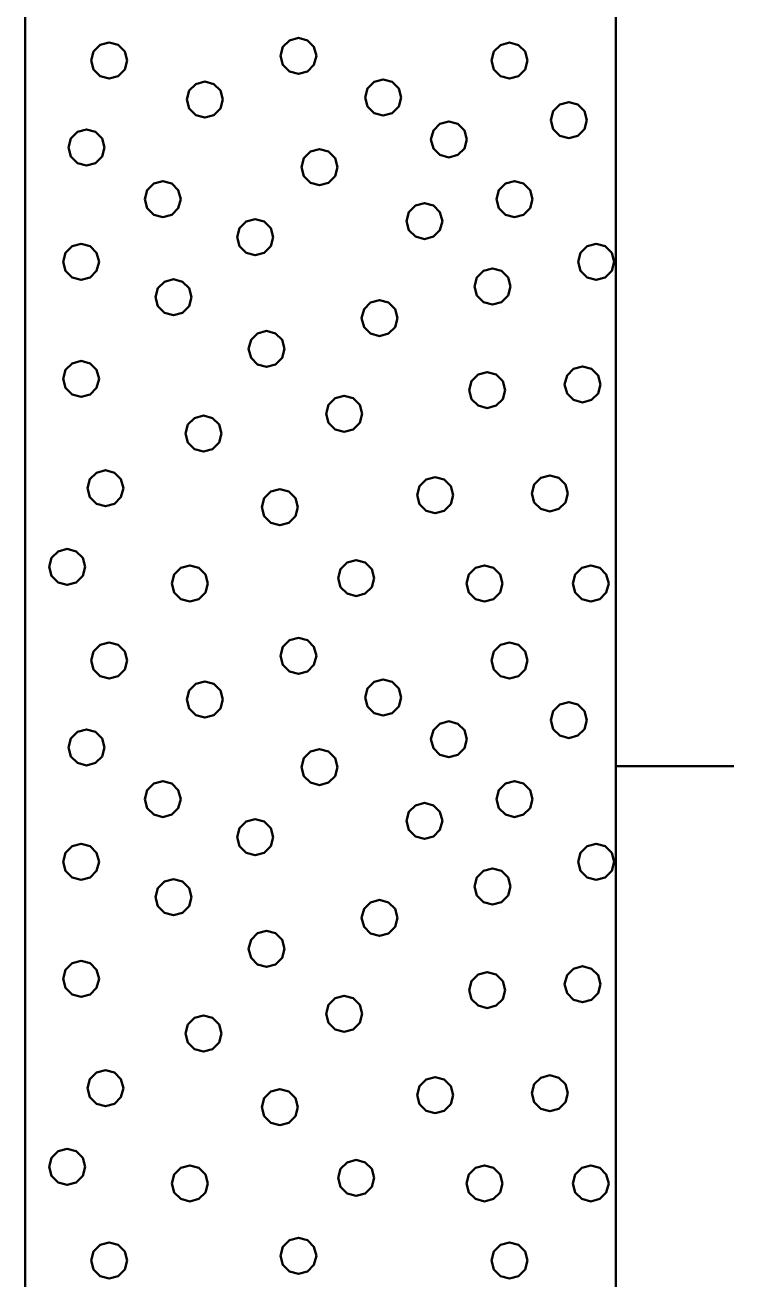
# Model space of a CAD drawing. Extents: x -582 to 653, y -817 to -3.
# Drawn here: x 127.54 to 130.54, y -221.71 to -216.41 of the extents above; entities that cross this region are included whole.
import ezdxf

# ---------------------------------------------------------------- set-up
doc = ezdxf.new("R2010")
doc.units = 0
doc.header["$LTSCALE"] = 0.4
doc.layers.add('27', color=7, linetype='Continuous', lineweight=40)

msp = doc.modelspace()

# ---------------------------------------------------------------- linework, layer by layer
at = {"layer": '27'}
msp.add_line((130.5406, -219.543), (130.0406, -219.543), dxfattribs=at)
for points in [[(127.5406, -216.343), (130.0407, -216.343), (130.0407, -226.343), (127.5406, -226.343)], [(127.9726, -216.5556), (127.9623, -216.5175), (127.9345, -216.4896), (127.8964, -216.4794), (127.8583, -216.4896), (127.8304, -216.5175), (127.8202, -216.5556), (127.8304, -216.5937), (127.8583, -216.6216), (127.8964, -216.6318), (127.9345, -216.6216), (127.9623, -216.5937)], [(128.7735, -216.536), (128.7633, -216.4979), (128.7354, -216.47), (128.6973, -216.4598), (128.6592, -216.47), (128.6313, -216.4979), (128.6211, -216.536), (128.6313, -216.5741), (128.6592, -216.602), (128.6973, -216.6122), (128.7354, -216.602), (128.7633, -216.5741)], [(129.6672, -216.5557), (129.657, -216.5176), (129.6291, -216.4897), (129.591, -216.4795), (129.5529, -216.4897), (129.525, -216.5176), (129.5148, -216.5557), (129.525, -216.5938), (129.5529, -216.6216), (129.591, -216.6319), (129.6291, -216.6216), (129.657, -216.5938)], [(129.1326, -216.7119), (129.1224, -216.6738), (129.0945, -216.6459), (129.0564, -216.6357), (129.0183, -216.6459), (128.9904, -216.6738), (128.9802, -216.7119), (128.9904, -216.75), (129.0183, -216.7779), (129.0564, -216.7881), (129.0945, -216.7779), (129.1224, -216.75)], [(128.3775, -216.7209), (128.3673, -216.6828), (128.3394, -216.6549), (128.3013, -216.6447), (128.2632, -216.6549), (128.2353, -216.6828), (128.2251, -216.7209), (128.2353, -216.759), (128.2632, -216.7869), (128.3013, -216.7971), (128.3394, -216.7869), (128.3673, -216.759)], [(129.918, -216.8078), (129.9078, -216.7697), (129.8799, -216.7418), (129.8418, -216.7316), (129.8037, -216.7418), (129.7759, -216.7697), (129.7656, -216.8078), (129.7759, -216.8459), (129.8037, -216.8737), (129.8418, -216.884), (129.8799, -216.8737), (129.9078, -216.8459)], [(127.8764, -216.9234), (127.8662, -216.8853), (127.8383, -216.8575), (127.8002, -216.8472), (127.7621, -216.8575), (127.7342, -216.8853), (127.724, -216.9234), (127.7342, -216.9615), (127.7621, -216.9894), (127.8002, -216.9996), (127.8383, -216.9894), (127.8662, -216.9615)], [(129.4108, -216.8891), (129.4006, -216.851), (129.3727, -216.8231), (129.3346, -216.8129), (129.2965, -216.8231), (129.2686, -216.851), (129.2584, -216.8891), (129.2686, -216.9272), (129.2965, -216.9551), (129.3346, -216.9653), (129.3727, -216.9551), (129.4006, -216.9272)], [(128.8625, -217.0066), (128.8523, -216.9685), (128.8244, -216.9407), (128.7863, -216.9304), (128.7482, -216.9407), (128.7203, -216.9685), (128.7101, -217.0066), (128.7203, -217.0447), (128.7482, -217.0726), (128.7863, -217.0828), (128.8244, -217.0726), (128.8523, -217.0447)], [(128.1993, -217.1421), (128.1891, -217.104), (128.1612, -217.0761), (128.1231, -217.0659), (128.085, -217.0761), (128.0571, -217.104), (128.0469, -217.1421), (128.0571, -217.1802), (128.085, -217.2081), (128.1231, -217.2183), (128.1612, -217.2081), (128.1891, -217.1802)], [(129.6879, -217.1421), (129.6777, -217.104), (129.6498, -217.0761), (129.6117, -217.0659), (129.5736, -217.0761), (129.5458, -217.104), (129.5355, -217.1421), (129.5458, -217.1802), (129.5736, -217.2081), (129.6117, -217.2183), (129.6498, -217.2081), (129.6777, -217.1802)], [(129.3066, -217.2349), (129.2964, -217.1968), (129.2685, -217.1689), (129.2304, -217.1587), (129.1923, -217.1689), (129.1644, -217.1968), (129.1542, -217.2349), (129.1644, -217.273), (129.1923, -217.3009), (129.2304, -217.3111), (129.2685, -217.3009), (129.2964, -217.273)], [(128.5908, -217.3036), (128.5806, -217.2655), (128.5527, -217.2376), (128.5146, -217.2274), (128.4765, -217.2376), (128.4487, -217.2655), (128.4384, -217.3036), (128.4487, -217.3417), (128.4765, -217.3695), (128.5146, -217.3798), (128.5527, -217.3695), (128.5806, -217.3417)], [(127.8535, -217.4078), (127.8433, -217.3697), (127.8154, -217.3418), (127.7773, -217.3316), (127.7392, -217.3418), (127.7113, -217.3697), (127.7011, -217.4078), (127.7113, -217.4459), (127.7392, -217.4738), (127.7773, -217.484), (127.8154, -217.4738), (127.8433, -217.4459)], [(130.0337, -217.4078), (130.0235, -217.3697), (129.9956, -217.3418), (129.9575, -217.3316), (129.9194, -217.3418), (129.8915, -217.3697), (129.8813, -217.4078), (129.8915, -217.4459), (129.9194, -217.4738), (129.9575, -217.484), (129.9956, -217.4738), (130.0235, -217.4459)], [(129.5951, -217.512), (129.5849, -217.4739), (129.557, -217.4461), (129.5189, -217.4358), (129.4808, -217.4461), (129.453, -217.4739), (129.4427, -217.512), (129.453, -217.5501), (129.4808, -217.578), (129.5189, -217.5882), (129.557, -217.578), (129.5849, -217.5501)], [(128.2451, -217.5578), (128.2348, -217.5197), (128.207, -217.4918), (128.1689, -217.4816), (128.1308, -217.4918), (128.1029, -217.5197), (128.0927, -217.5578), (128.1029, -217.5959), (128.1308, -217.6238), (128.1689, -217.634), (128.207, -217.6238), (128.2348, -217.5959)], [(129.1171, -217.6455), (129.1069, -217.6074), (129.079, -217.5795), (129.0409, -217.5693), (129.0028, -217.5795), (128.975, -217.6074), (128.9647, -217.6455), (128.975, -217.6836), (129.0028, -217.7115), (129.0409, -217.7217), (129.079, -217.7115), (129.1069, -217.6836)], [(128.6391, -217.7765), (128.6289, -217.7384), (128.601, -217.7105), (128.5629, -217.7003), (128.5248, -217.7105), (128.497, -217.7384), (128.4867, -217.7765), (128.497, -217.8146), (128.5248, -217.8425), (128.5629, -217.8527), (128.601, -217.8425), (128.6289, -217.8146)], [(127.8535, -217.9036), (127.8433, -217.8655), (127.8154, -217.8376), (127.7773, -217.8274), (127.7392, -217.8376), (127.7113, -217.8655), (127.7011, -217.9036), (127.7113, -217.9417), (127.7392, -217.9696), (127.7773, -217.9798), (127.8154, -217.9696), (127.8433, -217.9417)], [(129.9765, -217.9265), (129.9663, -217.8884), (129.9384, -217.8605), (129.9003, -217.8503), (129.8622, -217.8605), (129.8343, -217.8884), (129.8241, -217.9265), (129.8343, -217.9646), (129.8622, -217.9925), (129.9003, -218.0027), (129.9384, -217.9925), (129.9663, -217.9646)], [(129.5723, -217.9506), (129.5621, -217.9125), (129.5342, -217.8846), (129.4961, -217.8744), (129.458, -217.8846), (129.4301, -217.9125), (129.4199, -217.9506), (129.4301, -217.9887), (129.458, -218.0166), (129.4961, -218.0268), (129.5342, -218.0166), (129.5621, -217.9887)], [(128.9671, -218.0511), (128.9569, -218.013), (128.929, -217.9851), (128.8909, -217.9749), (128.8528, -217.9851), (128.8249, -218.013), (128.8147, -218.0511), (128.8249, -218.0892), (128.8528, -218.1171), (128.8909, -218.1273), (128.929, -218.1171), (128.9569, -218.0892)], [(128.3722, -218.135), (128.362, -218.0969), (128.3341, -218.069), (128.296, -218.0588), (128.2579, -218.069), (128.23, -218.0969), (128.2198, -218.135), (128.23, -218.1731), (128.2579, -218.201), (128.296, -218.2112), (128.3341, -218.201), (128.362, -218.1731)], [(127.9565, -218.3663), (127.9463, -218.3282), (127.9184, -218.3003), (127.8803, -218.2901), (127.8422, -218.3003), (127.8143, -218.3282), (127.8041, -218.3663), (127.8143, -218.4044), (127.8422, -218.4323), (127.8803, -218.4425), (127.9184, -218.4323), (127.9463, -218.4044)], [(129.3523, -218.3956), (129.3421, -218.3575), (129.3142, -218.3296), (129.2761, -218.3194), (129.238, -218.3296), (129.2101, -218.3575), (129.1999, -218.3956), (129.2101, -218.4337), (129.238, -218.4616), (129.2761, -218.4718), (129.3142, -218.4616), (129.3421, -218.4337)], [(129.838, -218.3879), (129.8277, -218.3498), (129.7999, -218.322), (129.7618, -218.3117), (129.7237, -218.322), (129.6958, -218.3498), (129.6856, -218.3879), (129.6958, -218.426), (129.7237, -218.4539), (129.7618, -218.4641), (129.7999, -218.4539), (129.8277, -218.426)], [(128.6951, -218.4464), (128.6849, -218.4083), (128.657, -218.3804), (128.6189, -218.3702), (128.5808, -218.3804), (128.5529, -218.4083), (128.5427, -218.4464), (128.5529, -218.4845), (128.5808, -218.5124), (128.6189, -218.5226), (128.657, -218.5124), (128.6849, -218.4845)], [(127.795, -218.6994), (127.7848, -218.6613), (127.7569, -218.6334), (127.7188, -218.6232), (127.6807, -218.6334), (127.6528, -218.6613), (127.6426, -218.6994), (127.6528, -218.7375), (127.6807, -218.7654), (127.7188, -218.7756), (127.7569, -218.7654), (127.7848, -218.7375)], [(128.3137, -218.7693), (128.3035, -218.7312), (128.2756, -218.7033), (128.2375, -218.6931), (128.1994, -218.7033), (128.1715, -218.7312), (128.1613, -218.7693), (128.1715, -218.8074), (128.1994, -218.8353), (128.2375, -218.8455), (128.2756, -218.8353), (128.3035, -218.8074)], [(129.018, -218.7464), (129.0078, -218.7083), (128.9799, -218.6805), (128.9418, -218.6702), (128.9037, -218.6805), (128.8758, -218.7083), (128.8656, -218.7464), (128.8758, -218.7845), (128.9037, -218.8124), (128.9418, -218.8226), (128.9799, -218.8124), (129.0078, -218.7845)], [(129.5608, -218.7693), (129.5506, -218.7312), (129.5227, -218.7033), (129.4846, -218.6931), (129.4465, -218.7033), (129.4186, -218.7312), (129.4084, -218.7693), (129.4186, -218.8074), (129.4465, -218.8353), (129.4846, -218.8455), (129.5227, -218.8353), (129.5506, -218.8074)], [(130.0109, -218.7693), (130.0006, -218.7312), (129.9728, -218.7033), (129.9347, -218.6931), (129.8966, -218.7033), (129.8687, -218.7312), (129.8585, -218.7693), (129.8687, -218.8074), (129.8966, -218.8353), (129.9347, -218.8455), (129.9728, -218.8353), (130.0006, -218.8074)], [(127.9726, -219.0956), (127.9623, -219.0575), (127.9345, -219.0296), (127.8964, -219.0194), (127.8583, -219.0296), (127.8304, -219.0575), (127.8202, -219.0956), (127.8304, -219.1337), (127.8583, -219.1616), (127.8964, -219.1718), (127.9345, -219.1616), (127.9623, -219.1337)], [(128.7735, -219.076), (128.7633, -219.0379), (128.7354, -219.01), (128.6973, -218.9998), (128.6592, -219.01), (128.6313, -219.0379), (128.6211, -219.076), (128.6313, -219.1141), (128.6592, -219.142), (128.6973, -219.1522), (128.7354, -219.142), (128.7633, -219.1141)], [(129.6672, -219.0957), (129.657, -219.0576), (129.6291, -219.0297), (129.591, -219.0195), (129.5529, -219.0297), (129.525, -219.0576), (129.5148, -219.0957), (129.525, -219.1338), (129.5529, -219.1616), (129.591, -219.1719), (129.6291, -219.1616), (129.657, -219.1338)], [(128.3775, -219.2609), (128.3673, -219.2228), (128.3394, -219.1949), (128.3013, -219.1847), (128.2632, -219.1949), (128.2353, -219.2228), (128.2251, -219.2609), (128.2353, -219.299), (128.2632, -219.3269), (128.3013, -219.3371), (128.3394, -219.3269), (128.3673, -219.299)], [(129.1326, -219.2519), (129.1224, -219.2138), (129.0945, -219.1859), (129.0564, -219.1757), (129.0183, -219.1859), (128.9904, -219.2138), (128.9802, -219.2519), (128.9904, -219.29), (129.0183, -219.3179), (129.0564, -219.3281), (129.0945, -219.3179), (129.1224, -219.29)], [(129.918, -219.3478), (129.9078, -219.3097), (129.8799, -219.2818), (129.8418, -219.2716), (129.8037, -219.2818), (129.7759, -219.3097), (129.7656, -219.3478), (129.7759, -219.3859), (129.8037, -219.4137), (129.8418, -219.424), (129.8799, -219.4137), (129.9078, -219.3859)], [(127.8764, -219.4634), (127.8662, -219.4253), (127.8383, -219.3975), (127.8002, -219.3872), (127.7621, -219.3975), (127.7342, -219.4253), (127.724, -219.4634), (127.7342, -219.5015), (127.7621, -219.5294), (127.8002, -219.5396), (127.8383, -219.5294), (127.8662, -219.5015)], [(129.4108, -219.4291), (129.4006, -219.391), (129.3727, -219.3631), (129.3346, -219.3529), (129.2965, -219.3631), (129.2686, -219.391), (129.2584, -219.4291), (129.2686, -219.4672), (129.2965, -219.4951), (129.3346, -219.5053), (129.3727, -219.4951), (129.4006, -219.4672)], [(128.8625, -219.5466), (128.8523, -219.5085), (128.8244, -219.4807), (128.7863, -219.4704), (128.7482, -219.4807), (128.7203, -219.5085), (128.7101, -219.5466), (128.7203, -219.5847), (128.7482, -219.6126), (128.7863, -219.6228), (128.8244, -219.6126), (128.8523, -219.5847)], [(128.1993, -219.6821), (128.1891, -219.644), (128.1612, -219.6161), (128.1231, -219.6059), (128.085, -219.6161), (128.0571, -219.644), (128.0469, -219.6821), (128.0571, -219.7202), (128.085, -219.7481), (128.1231, -219.7583), (128.1612, -219.7481), (128.1891, -219.7202)], [(129.6879, -219.6821), (129.6777, -219.644), (129.6498, -219.6161), (129.6117, -219.6059), (129.5736, -219.6161), (129.5458, -219.644), (129.5355, -219.6821), (129.5458, -219.7202), (129.5736, -219.7481), (129.6117, -219.7583), (129.6498, -219.7481), (129.6777, -219.7202)], [(129.3066, -219.7749), (129.2964, -219.7368), (129.2685, -219.7089), (129.2304, -219.6987), (129.1923, -219.7089), (129.1644, -219.7368), (129.1542, -219.7749), (129.1644, -219.813), (129.1923, -219.8409), (129.2304, -219.8511), (129.2685, -219.8409), (129.2964, -219.813)], [(128.5908, -219.8436), (128.5806, -219.8055), (128.5527, -219.7776), (128.5146, -219.7674), (128.4765, -219.7776), (128.4487, -219.8055), (128.4384, -219.8436), (128.4487, -219.8817), (128.4765, -219.9095), (128.5146, -219.9198), (128.5527, -219.9095), (128.5806, -219.8817)], [(127.8535, -219.9478), (127.8433, -219.9097), (127.8154, -219.8818), (127.7773, -219.8716), (127.7392, -219.8818), (127.7113, -219.9097), (127.7011, -219.9478), (127.7113, -219.9859), (127.7392, -220.0138), (127.7773, -220.024), (127.8154, -220.0138), (127.8433, -219.9859)], [(130.0337, -219.9478), (130.0235, -219.9097), (129.9956, -219.8818), (129.9575, -219.8716), (129.9194, -219.8818), (129.8915, -219.9097), (129.8813, -219.9478), (129.8915, -219.9859), (129.9194, -220.0138), (129.9575, -220.024), (129.9956, -220.0138), (130.0235, -219.9859)], [(129.5951, -220.052), (129.5849, -220.0139), (129.557, -219.9861), (129.5189, -219.9758), (129.4808, -219.9861), (129.453, -220.0139), (129.4427, -220.052), (129.453, -220.0901), (129.4808, -220.118), (129.5189, -220.1282), (129.557, -220.118), (129.5849, -220.0901)], [(128.2451, -220.0978), (128.2348, -220.0597), (128.207, -220.0318), (128.1689, -220.0216), (128.1308, -220.0318), (128.1029, -220.0597), (128.0927, -220.0978), (128.1029, -220.1359), (128.1308, -220.1638), (128.1689, -220.174), (128.207, -220.1638), (128.2348, -220.1359)], [(129.1171, -220.1855), (129.1069, -220.1474), (129.079, -220.1195), (129.0409, -220.1093), (129.0028, -220.1195), (128.975, -220.1474), (128.9647, -220.1855), (128.975, -220.2236), (129.0028, -220.2515), (129.0409, -220.2617), (129.079, -220.2515), (129.1069, -220.2236)], [(128.6391, -220.3165), (128.6289, -220.2784), (128.601, -220.2505), (128.5629, -220.2403), (128.5248, -220.2505), (128.497, -220.2784), (128.4867, -220.3165), (128.497, -220.3546), (128.5248, -220.3825), (128.5629, -220.3927), (128.601, -220.3825), (128.6289, -220.3546)], [(127.8535, -220.4436), (127.8433, -220.4055), (127.8154, -220.3776), (127.7773, -220.3674), (127.7392, -220.3776), (127.7113, -220.4055), (127.7011, -220.4436), (127.7113, -220.4817), (127.7392, -220.5096), (127.7773, -220.5198), (127.8154, -220.5096), (127.8433, -220.4817)], [(129.9765, -220.4665), (129.9663, -220.4284), (129.9384, -220.4005), (129.9003, -220.3903), (129.8622, -220.4005), (129.8343, -220.4284), (129.8241, -220.4665), (129.8343, -220.5046), (129.8622, -220.5325), (129.9003, -220.5427), (129.9384, -220.5325), (129.9663, -220.5046)], [(129.5723, -220.4906), (129.5621, -220.4525), (129.5342, -220.4246), (129.4961, -220.4144), (129.458, -220.4246), (129.4301, -220.4525), (129.4199, -220.4906), (129.4301, -220.5287), (129.458, -220.5566), (129.4961, -220.5668), (129.5342, -220.5566), (129.5621, -220.5287)], [(128.9671, -220.5911), (128.9569, -220.553), (128.929, -220.5251), (128.8909, -220.5149), (128.8528, -220.5251), (128.8249, -220.553), (128.8147, -220.5911), (128.8249, -220.6292), (128.8528, -220.6571), (128.8909, -220.6673), (128.929, -220.6571), (128.9569, -220.6292)], [(128.3722, -220.675), (128.362, -220.6369), (128.3341, -220.609), (128.296, -220.5988), (128.2579, -220.609), (128.23, -220.6369), (128.2198, -220.675), (128.23, -220.7131), (128.2579, -220.741), (128.296, -220.7512), (128.3341, -220.741), (128.362, -220.7131)], [(127.9565, -220.9063), (127.9463, -220.8682), (127.9184, -220.8403), (127.8803, -220.8301), (127.8422, -220.8403), (127.8143, -220.8682), (127.8041, -220.9063), (127.8143, -220.9444), (127.8422, -220.9723), (127.8803, -220.9825), (127.9184, -220.9723), (127.9463, -220.9444)], [(129.3523, -220.9356), (129.3421, -220.8975), (129.3142, -220.8696), (129.2761, -220.8594), (129.238, -220.8696), (129.2101, -220.8975), (129.1999, -220.9356), (129.2101, -220.9737), (129.238, -221.0016), (129.2761, -221.0118), (129.3142, -221.0016), (129.3421, -220.9737)], [(129.838, -220.9279), (129.8277, -220.8898), (129.7999, -220.862), (129.7618, -220.8517), (129.7237, -220.862), (129.6958, -220.8898), (129.6856, -220.9279), (129.6958, -220.966), (129.7237, -220.9939), (129.7618, -221.0041), (129.7999, -220.9939), (129.8277, -220.966)], [(128.6951, -220.9864), (128.6849, -220.9483), (128.657, -220.9204), (128.6189, -220.9102), (128.5808, -220.9204), (128.5529, -220.9483), (128.5427, -220.9864), (128.5529, -221.0245), (128.5808, -221.0524), (128.6189, -221.0626), (128.657, -221.0524), (128.6849, -221.0245)], [(127.795, -221.2394), (127.7848, -221.2013), (127.7569, -221.1734), (127.7188, -221.1632), (127.6807, -221.1734), (127.6528, -221.2013), (127.6426, -221.2394), (127.6528, -221.2775), (127.6807, -221.3054), (127.7188, -221.3156), (127.7569, -221.3054), (127.7848, -221.2775)], [(128.3137, -221.3093), (128.3035, -221.2712), (128.2756, -221.2433), (128.2375, -221.2331), (128.1994, -221.2433), (128.1715, -221.2712), (128.1613, -221.3093), (128.1715, -221.3474), (128.1994, -221.3753), (128.2375, -221.3855), (128.2756, -221.3753), (128.3035, -221.3474)], [(129.018, -221.2864), (129.0078, -221.2483), (128.9799, -221.2205), (128.9418, -221.2102), (128.9037, -221.2205), (128.8758, -221.2483), (128.8656, -221.2864), (128.8758, -221.3245), (128.9037, -221.3524), (128.9418, -221.3626), (128.9799, -221.3524), (129.0078, -221.3245)], [(129.5608, -221.3093), (129.5506, -221.2712), (129.5227, -221.2433), (129.4846, -221.2331), (129.4465, -221.2433), (129.4186, -221.2712), (129.4084, -221.3093), (129.4186, -221.3474), (129.4465, -221.3753), (129.4846, -221.3855), (129.5227, -221.3753), (129.5506, -221.3474)], [(130.0109, -221.3093), (130.0006, -221.2712), (129.9728, -221.2433), (129.9347, -221.2331), (129.8966, -221.2433), (129.8687, -221.2712), (129.8585, -221.3093), (129.8687, -221.3474), (129.8966, -221.3753), (129.9347, -221.3855), (129.9728, -221.3753), (130.0006, -221.3474)], [(127.9726, -221.6356), (127.9623, -221.5975), (127.9345, -221.5696), (127.8964, -221.5594), (127.8583, -221.5696), (127.8304, -221.5975), (127.8202, -221.6356), (127.8304, -221.6737), (127.8583, -221.7016), (127.8964, -221.7118), (127.9345, -221.7016), (127.9623, -221.6737)], [(128.7735, -221.616), (128.7633, -221.5779), (128.7354, -221.55), (128.6973, -221.5398), (128.6592, -221.55), (128.6313, -221.5779), (128.6211, -221.616), (128.6313, -221.6541), (128.6592, -221.682), (128.6973, -221.6922), (128.7354, -221.682), (128.7633, -221.6541)], [(129.6672, -221.6357), (129.657, -221.5976), (129.6291, -221.5697), (129.591, -221.5595), (129.5529, -221.5697), (129.525, -221.5976), (129.5148, -221.6357), (129.525, -221.6738), (129.5529, -221.7016), (129.591, -221.7119), (129.6291, -221.7016), (129.657, -221.6738)]]:
    msp.add_lwpolyline(points, close=True, dxfattribs=at)

doc.saveas('drawing.dxf')
